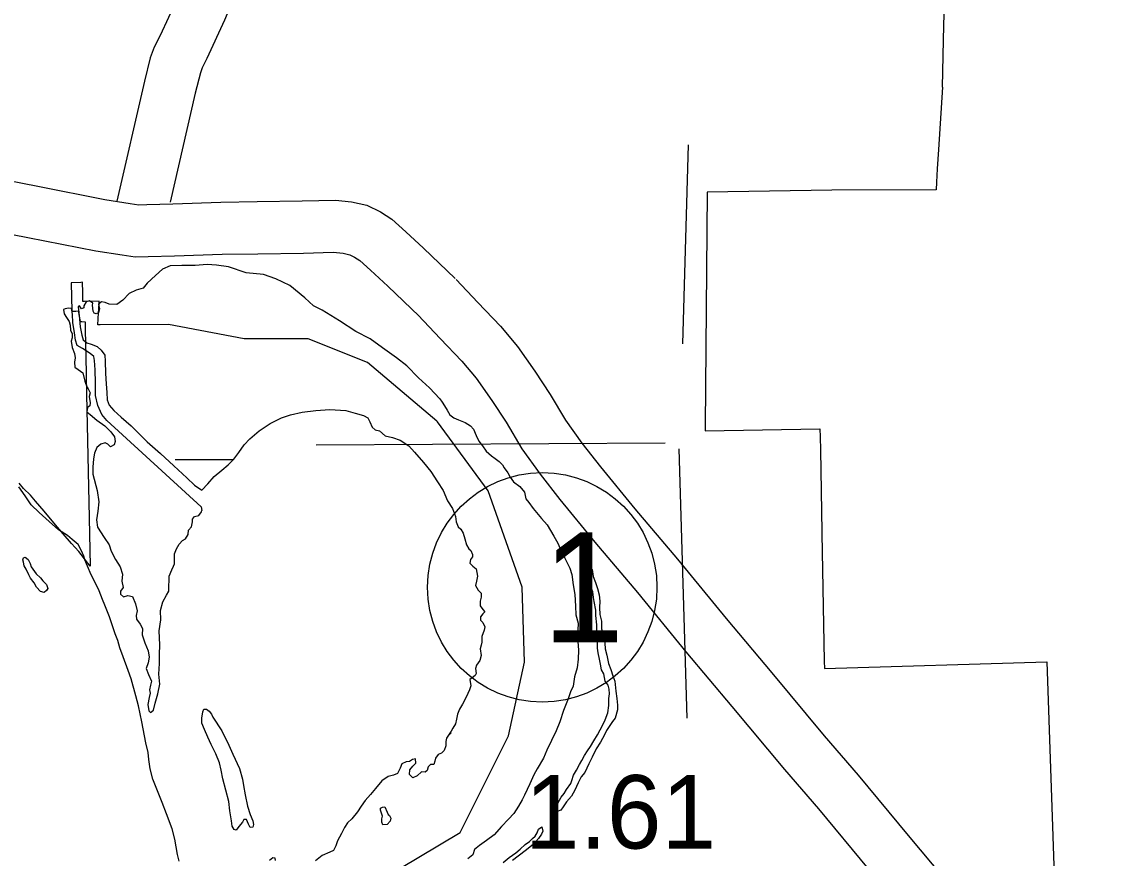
# Model space of a CAD drawing. Extents: x 1127717 to 1741049, y 2026793 to 2244711.
# Drawn here: x 1243058 to 1246182, y 2130968 to 2133375 of the extents above; entities that cross this region are included whole.
import ezdxf

# ---------------------------------------------------------------- set-up
doc = ezdxf.new("R2010")
doc.units = 0
for name, color, linetype in [('10', 7, 'Continuous'), ('15', 7, 'Continuous'), ('27', 7, 'Continuous'), ('5', 7, 'Continuous'), ('58', 7, 'Continuous'), ('6', 7, 'Continuous'), ('9', 7, 'Continuous')]:
    doc.layers.add(name, color=color, linetype=linetype)

msp = doc.modelspace()

# ---------------------------------------------------------------- linework, layer by layer
at = {"layer": '10'}
for points in [[(1243796.5, 2134118.3), (1243764.8, 2134049.6), (1243714.8, 2133942.5), (1243687.8, 2133882.9), (1243663.1, 2133830.1), (1243636.1, 2133769.8), (1243611.9, 2133713.8), (1243590.8, 2133656.1), (1243573.1, 2133605.1), (1243504.7, 2133439.6), (1243456.7, 2133335.2), (1243439.3, 2133301.6), (1243428.4, 2133270.6), (1243412, 2133204.1), (1243332.4, 2132858.6)], [(1243932.7, 2134055.5), (1243900.9, 2133986.5), (1243851.1, 2133879.9), (1243824.1, 2133820.1), (1243799.5, 2133767.6), (1243773.4, 2133709.4), (1243751.3, 2133658.2), (1243732.1, 2133605.8), (1243713.4, 2133551.8), (1243642.2, 2133379.6), (1243591.5, 2133269.3), (1243577.4, 2133242.1), (1243572.4, 2133227.7), (1243557.9, 2133169.2), (1243485.6, 2132855.4)]]:
    msp.add_lwpolyline(points, dxfattribs=at)
at = {"layer": '15'}
for points in [[(1242230.6, 2133072.5), (1242386.7, 2133041.6), (1242677, 2132984.9), (1243104.6, 2132901.5), (1243297.9, 2132863.8), (1243370.5, 2132852.2), (1243394.9, 2132848.5), (1243418.4, 2132849.1), (1243493.3, 2132851.3), (1243631.5, 2132856.1), (1243736.2, 2132857.6), (1243865.8, 2132859.2), (1243961.2, 2132862), (1244007, 2132856.8), (1244051.9, 2132847.4), (1244090.6, 2132828.4), (1244123.4, 2132807.1), (1244163.4, 2132770.6), (1244214.4, 2132723.2), (1244305.7, 2132636.4)], [(1242221.6, 2132921.4), (1242357.8, 2132894.4), (1242648.2, 2132837.7), (1243075.9, 2132754.2), (1243271.8, 2132716), (1243347.4, 2132704), (1243385.2, 2132698.2), (1243422.5, 2132699.1), (1243498.2, 2132701.4), (1243635.2, 2132706.2), (1243738.1, 2132707.6), (1243868.9, 2132709.2), (1243955, 2132711.7), (1243983.3, 2132708.6), (1244002.6, 2132704.5), (1244016.4, 2132697.7), (1244031.3, 2132688.1), (1244061.7, 2132660.2), (1244111.7, 2132613.9), (1244202.3, 2132527.7)], [(1244308.7, 2132633.3), (1244371, 2132566.7), (1244436.3, 2132499), (1244485, 2132440.8), (1244534.8, 2132370), (1244579.1, 2132302.4), (1244623.5, 2132228.8), (1244670.3, 2132162.7), (1244723.6, 2132094.4), (1244823, 2131973.7), (1244945.6, 2131829), (1245085.4, 2131658.1), (1245217, 2131501.5), (1245368.1, 2131321), (1245465.9, 2131207.5), (1245609.5, 2131034), (1245713.3, 2130910), (1245830, 2130770.8), (1245935.3, 2130646.3), (1246028.8, 2130535.9), (1246139.4, 2130405.9), (1246212.7, 2130319.6)], [(1244199.2, 2132530.8), (1244262.2, 2132463.4), (1244324.6, 2132398.7), (1244365.9, 2132349.3), (1244410.8, 2132285.7), (1244452.1, 2132222.5), (1244497.9, 2132146.5), (1244550, 2132073.2), (1244606.6, 2132000.5), (1244707.9, 2131877.6), (1244830.3, 2131733), (1244969.9, 2131562.4), (1245102, 2131405.1), (1245253.8, 2131223.9), (1245351.3, 2131110.7), (1245494.2, 2130938), (1245598.3, 2130813.6), (1245715.3, 2130674.2), (1245820.8, 2130549.4), (1245914.4, 2130438.8), (1246025.1, 2130308.8), (1246099.5, 2130221.1), (1246183.1, 2130127.3)]]:
    msp.add_lwpolyline(points, dxfattribs=at)
at = {"layer": '27'}
msp.add_circle((1244556.5, 2131747.8), 330, dxfattribs=at)
at = {"layer": '5'}
for points in [[(1244975.9, 2133020.9), (1244960.3, 2132447.8)], [(1243905.8, 2132158), (1244909.7, 2132163)], [(1244949.2, 2132146.2), (1244972, 2131371.1)], [(1243667.9, 2132114.4), (1243500.3, 2132114.5)]]:
    msp.add_lwpolyline(points, dxfattribs=at)
at = {"layer": '6'}
for points in [[(1245712.3, 2133398.7), (1245710.6, 2133323.5), (1245710.5, 2133322.4), (1245710.5, 2133321.4), (1245707.4, 2133186.9), (1245707.9, 2133186.9), (1245696.8, 2133007.4), (1245693.3, 2132952), (1245692.1, 2132932.3), (1245690.9, 2132913), (1245689.6, 2132891.1), (1245389.6, 2132890), (1245031.3, 2132884.5), (1245025, 2132212.5), (1245024.8, 2132198.3), (1245355.6, 2132203.4), (1245356.1, 2132181.1), (1245356.8, 2132141.9), (1245361.1, 2131907.3), (1245361.1, 2131904.6), (1245361.2, 2131902.4), (1245367.9, 2131535.7), (1245368.3, 2131514.5), (1246008.2, 2131533.6), (1246031.7, 2130864.2)], [(1244087, 2130903.6), (1244319.8, 2131042.3), (1244459, 2131320.5), (1244505.3, 2131532.7), (1244498.9, 2131748.6), (1244401.1, 2132025.1), (1244254.6, 2132223.9), (1244252.9, 2132226.2), (1244053, 2132394.1), (1243882.5, 2132462.8), (1243698.2, 2132462.6), (1243481, 2132503.6), (1243284.1, 2132502.8), (1243277.2, 2132502.8), (1243279.3, 2132537), (1243280, 2132547.9), (1243281, 2132568.1), (1243281.1, 2132570.9), (1243239, 2132570), (1243234.4, 2132569.9), (1243233.9, 2132595.5), (1243233.4, 2132625.4), (1243228.2, 2132625.1), (1243200.3, 2132623.6), (1243202.3, 2132541.8), (1243214.2, 2132542.4), (1243220.7, 2132542.8), (1243226.8, 2132512.7), (1243227.1, 2132512.7), (1243231.6, 2132512.5), (1243240.8, 2132512), (1243241.3, 2132487.4), (1243242.9, 2132412.3), (1243245.2, 2132303.3), (1243252.6, 2131948.1), (1243255.5, 2131809.1), (1243222.3, 2131851.3), (1243201.5, 2131874.3), (1243177.4, 2131901.4), (1243151.1, 2131932.9), (1243123, 2131966.9), (1243097.6, 2131995.4), (1243083.9, 2132012.5), (1243063.3, 2132031.9), (1243051.4, 2132047.1)]]:
    msp.add_lwpolyline(points, dxfattribs=at)
at = {"layer": '9'}
for points in [[(1244261.5, 2132290.3), (1244231.8, 2132321.2), (1244200.1, 2132350), (1244166.4, 2132385.2), (1244136.9, 2132407.5), (1244096.2, 2132437.1), (1244060.7, 2132462.3), (1244020.3, 2132483.9), (1243973.1, 2132514.3), (1243923, 2132545.2), (1243898.2, 2132557.6), (1243872.7, 2132581), (1243830, 2132616.1), (1243789.6, 2132635.6), (1243753.9, 2132647.3), (1243704.3, 2132652.1), (1243653, 2132669.4), (1243618.5, 2132674.6), (1243592, 2132676), (1243557.1, 2132673.7), (1243518.7, 2132673.8), (1243485.2, 2132673), (1243463.5, 2132663), (1243443.5, 2132645), (1243419.1, 2132622.3), (1243408, 2132608.1), (1243387.6, 2132603.1), (1243367.9, 2132592.6), (1243349.4, 2132573.6), (1243331.7, 2132561.2)], [(1243331.7, 2132561.2), (1243309.7, 2132562.2), (1243298.6, 2132567.4), (1243287.6, 2132568.7), (1243279.3, 2132562), (1243282.1, 2132548.5), (1243279.4, 2132537.9), (1243272.5, 2132534.3), (1243266.4, 2132536.1), (1243263.8, 2132542.1), (1243262.6, 2132551), (1243261.9, 2132559), (1243262.7, 2132565.6), (1243253.1, 2132571.8), (1243244.2, 2132569.1), (1243237.5, 2132558), (1243236.6, 2132551.9), (1243230.7, 2132548.8), (1243225, 2132557.2), (1243220.6, 2132554.6), (1243222.5, 2132538.6), (1243224.9, 2132519.6), (1243226.9, 2132497.6), (1243231, 2132473.2), (1243234.8, 2132459.3), (1243245.5, 2132451.5), (1243258.1, 2132447.3), (1243275.2, 2132440.2), (1243287, 2132430), (1243297.3, 2132415.2), (1243298.7, 2132398.2), (1243299.5, 2132362.7), (1243301.2, 2132333.2), (1243303.3, 2132308.2), (1243304.4, 2132286.7), (1243310.2, 2132271.8), (1243323, 2132256.6), (1243344.5, 2132237.6), (1243373.5, 2132212.7), (1243419.5, 2132166.7), (1243457.8, 2132133.1), (1243496, 2132097.5), (1243533.3, 2132062.3), (1243555.8, 2132041.3), (1243577.1, 2132027.3), (1243594.1, 2132045.7), (1243612.1, 2132066.7), (1243634.6, 2132085.2), (1243652.7, 2132099.7), (1243668.7, 2132116.6), (1243683.3, 2132135.4), (1243698.7, 2132157.8), (1243714.8, 2132175.2), (1243741.7, 2132197.9), (1243773.1, 2132219.2), (1243805.6, 2132235), (1243831.4, 2132243.6), (1243865.1, 2132251.4), (1243904.9, 2132256.3), (1243945.3, 2132259.3), (1243990.8, 2132256.9), (1244018.4, 2132249), (1244042, 2132242.1), (1244054.7, 2132235.4), (1244060.4, 2132223.5), (1244066.8, 2132208.1), (1244075.5, 2132200.8), (1244087.5, 2132197.6), (1244104.3, 2132183.5), (1244125.4, 2132179), (1244147, 2132171.5), (1244171.9, 2132154.5), (1244188.8, 2132136.4), (1244214.4, 2132107), (1244235.5, 2132080.9), (1244255.2, 2132050.9), (1244270.8, 2132026.2)], [(1243574.7, 2131979.7), (1243303.3, 2132227.6), (1243288.4, 2132245.2), (1243277.3, 2132271), (1243271.1, 2132299.9), (1243270.7, 2132336.4), (1243269.4, 2132373), (1243268.2, 2132400), (1243265.4, 2132411.9), (1243255.7, 2132420.2), (1243232.9, 2132434.7), (1243217.8, 2132443.8), (1243212.9, 2132458.7), (1243210.4, 2132479.7), (1243205.7, 2132509.6), (1243204.1, 2132532.6), (1243202.8, 2132545.6), (1243200.2, 2132550.1), (1243192.7, 2132550.4), (1243183.8, 2132549.2), (1243178.9, 2132546.6), (1243180.2, 2132534.1), (1243187.4, 2132524.2), (1243195.1, 2132512.9), (1243197.9, 2132501.9), (1243198.7, 2132487.9), (1243203, 2132477), (1243203.3, 2132465.5), (1243201, 2132456), (1243203.9, 2132438), (1243209.8, 2132420.6), (1243212.1, 2132407.7), (1243210.4, 2132395.1), (1243211.3, 2132381.6), (1243220.9, 2132374.3), (1243234.1, 2132364.6), (1243240.2, 2132341.2), (1243245.6, 2132324.8), (1243249.7, 2132318.9), (1243255.4, 2132307.5), (1243252.7, 2132297), (1243255.6, 2132279), (1243253.9, 2132269.5), (1243247.5, 2132264.8), (1243245.3, 2132252.2), (1243255.5, 2132245), (1243274.8, 2132228.9), (1243297.2, 2132211.9), (1243314.5, 2132194.8), (1243324.9, 2132180.5), (1243327.7, 2132167.6), (1243323.9, 2132157.5), (1243313.6, 2132152.2), (1243306.4, 2132159.5), (1243298.8, 2132163.4), (1243285.9, 2132160.1), (1243274.7, 2132150.3), (1243267.6, 2132133.6), (1243265, 2132117.5), (1243263.1, 2132093.9), (1243263.1, 2132073.4), (1243275.2, 2132026.1), (1243280.4, 2131993.7), (1243277.6, 2131967.1), (1243273.2, 2131941.5), (1243276.7, 2131920.5), (1243295.9, 2131891.4), (1243309.8, 2131870.2), (1243315.8, 2131851.8), (1243328.3, 2131828.1), (1243341.3, 2131806.4), (1243348.8, 2131785.5), (1243346.3, 2131765.5), (1243350.2, 2131747.5), (1243342.5, 2131736.3), (1243342.7, 2131727.8), (1243351.4, 2131720), (1243363.2, 2131724.3), (1243376.8, 2131721.1), (1243385.3, 2131700.3), (1243390.3, 2131679.9), (1243388.1, 2131666.8), (1243388.3, 2131655.8), (1243398.7, 2131641.5), (1243405.9, 2131629.2), (1243404.9, 2131611.1), (1243412.4, 2131588.3), (1243421.9, 2131565), (1243424.9, 2131547), (1243421.8, 2131530.9), (1243416.7, 2131514.3), (1243423.1, 2131497.4), (1243432, 2131478.1), (1243428.8, 2131466), (1243426.1, 2131453.4), (1243428.4, 2131443.5), (1243425.2, 2131430.4), (1243421.7, 2131410.3), (1243424.1, 2131392.3), (1243429.2, 2131387.4), (1243438, 2131394.1)], [(1244261.5, 2132290.3), (1244268.5, 2132280.3), (1244275.3, 2132269.5), (1244282.6, 2132257.7), (1244290.5, 2132243.9), (1244302.3, 2132235.2), (1244315.4, 2132229.6), (1244334.1, 2132222.1), (1244349.8, 2132212.6), (1244358.6, 2132202.3), (1244366.6, 2132184.5), (1244373.6, 2132168.7), (1244384.4, 2132155), (1244395.4, 2132139.8), (1244410.3, 2132125.7), (1244421, 2132118), (1244432.2, 2132109.3), (1244442.4, 2132100.6), (1244446.7, 2132091.2), (1244457.1, 2132077), (1244463.9, 2132064.6), (1244473.3, 2132051.4), (1244492.2, 2132037.4), (1244505.1, 2132021.3), (1244509.2, 2132001.9), (1244517.4, 2131992.1), (1244529.9, 2131974.4), (1244553.7, 2131945.6), (1244570.2, 2131927.5), (1244580.2, 2131911.3), (1244589.6, 2131895), (1244601.2, 2131874.8), (1244607.1, 2131861), (1244620.4, 2131833.3), (1244628.3, 2131818.5), (1244635.7, 2131802.7), (1244641.8, 2131784.4), (1244645.6, 2131754.9), (1244649.9, 2131727.5), (1244652.4, 2131694), (1244653.1, 2131669), (1244659.3, 2131645.1), (1244658, 2131604), (1244661, 2131567.1), (1244659.3, 2131541), (1244656.5, 2131515.9), (1244649.3, 2131490.6), (1244645, 2131463.9), (1244637.5, 2131447.2), (1244631.1, 2131427), (1244617.6, 2131393.5), (1244607.1, 2131360.7), (1244596.4, 2131334.8), (1244583.2, 2131306.9), (1244570, 2131279.5), (1244560.2, 2131256.2), (1244541.6, 2131225.6), (1244532.1, 2131208.3), (1244520.9, 2131182.9), (1244504.8, 2131150.4), (1244498.8, 2131136.2), (1244487.8, 2131118.4), (1244474.9, 2131097.4), (1244459.4, 2131081), (1244438.6, 2131059.8), (1244418.3, 2131035.7), (1244396.3, 2131019.5), (1244375.3, 2131005.4), (1244361.1, 2130994), (1244356.1, 2130978.3), (1244341.9, 2130966.4)], [(1243229.4, 2131854.8), (1243220.5, 2131870.6), (1243203.2, 2131885.7), (1243189.9, 2131896.9), (1243164.6, 2131912.9), (1243137.6, 2131937.2), (1243108.5, 2131963.1), (1243085.5, 2131985.1), (1243068.4, 2132010.7), (1243049.8, 2132036.8)], [(1244270.8, 2132026.2), (1244283.2, 2131996.3), (1244297.8, 2131974.7), (1244306.5, 2131951.9), (1244308.9, 2131936.4), (1244314.8, 2131922.1), (1244322, 2131914.8), (1244328.3, 2131904), (1244333.8, 2131887.1), (1244338.3, 2131870.2), (1244344.6, 2131858.4), (1244350.7, 2131853.5), (1244356, 2131842.7), (1244355.2, 2131835.6), (1244349.5, 2131828), (1244347.8, 2131816.9), (1244356.5, 2131808.6), (1244366.2, 2131800.9), (1244369.8, 2131779.5), (1244367.2, 2131765.9), (1244364.6, 2131752.8), (1244371.5, 2131740), (1244380.2, 2131731.2), (1244380.6, 2131719.2), (1244377.4, 2131707.6), (1244377.8, 2131694.6), (1244385.6, 2131684.3), (1244391.3, 2131676.9), (1244384.9, 2131671.7), (1244378.7, 2131662.5), (1244378.5, 2131653), (1244385.7, 2131646.7), (1244391.5, 2131634.4), (1244388.8, 2131624.3), (1244382.4, 2131606.1), (1244382.3, 2131590), (1244380.6, 2131581), (1244377.9, 2131570.4), (1244380.9, 2131551.4), (1244376.4, 2131537.3), (1244367.3, 2131524), (1244364.5, 2131513.9), (1244366.5, 2131499.9), (1244363.6, 2131494.3), (1244354.3, 2131487.6), (1244348, 2131482.9), (1244350.5, 2131464.4), (1244347.3, 2131453.3), (1244337.5, 2131431.5), (1244326.6, 2131412.1), (1244318.5, 2131396.9), (1244312.4, 2131382.7), (1244309.4, 2131368.1), (1244306.2, 2131355.5), (1244299.1, 2131342.2), (1244293.9, 2131333.6), (1244284.7, 2131320.1)], [(1243438, 2131394.1), (1243442.5, 2131414.3), (1243450.4, 2131441.5), (1243456.2, 2131469.2), (1243453, 2131497.6), (1243454.8, 2131528.7), (1243455.1, 2131554.2), (1243456, 2131582.8), (1243454, 2131622.8), (1243458.7, 2131654), (1243457.6, 2131681.5), (1243464.5, 2131705.7), (1243474.5, 2131724.9), (1243481.2, 2131737.1), (1243481.3, 2131752.1), (1243483, 2131767.7), (1243482.7, 2131780.2), (1243490.2, 2131797.9), (1243495.5, 2131809), (1243497.8, 2131815.1), (1243498, 2131827.6), (1243497.6, 2131844.6), (1243504.2, 2131858.8), (1243511.4, 2131871.5), (1243520.7, 2131882.2), (1243529.5, 2131887.5), (1243537.2, 2131900.2), (1243537.9, 2131912.2), (1243547.1, 2131921.9), (1243549.8, 2131936), (1243550.1, 2131944), (1243555.9, 2131951.7), (1243567.8, 2131954.5), (1243575.6, 2131965.2), (1243576.5, 2131969.2)], [(1243574.7, 2131979.7), (1243576.5, 2131969.2)], [(1243511.3, 2130959.8), (1243506.8, 2130979.7), (1243502.8, 2131001.6), (1243498.8, 2131023.1), (1243491.6, 2131052.9), (1243474.6, 2131096.1), (1243462.8, 2131128.8), (1243448.6, 2131162.6), (1243435.8, 2131195.8), (1243428.1, 2131225.7), (1243423.9, 2131252.6), (1243422.5, 2131272.6), (1243415.8, 2131300.5), (1243404.4, 2131360.8), (1243394.8, 2131407.1), (1243387.1, 2131436), (1243373, 2131484.2), (1243364.9, 2131509), (1243350.5, 2131548.3), (1243340.4, 2131574.1), (1243334.9, 2131595), (1243327.4, 2131614.3), (1243319.4, 2131636.6), (1243310.8, 2131662.5), (1243297.5, 2131696.2), (1243291.2, 2131712.6), (1243281.1, 2131737.4), (1243265.8, 2131769.1), (1243258.5, 2131783.9), (1243247.4, 2131808.7), (1243240, 2131827), (1243237.3, 2131837), (1243229.4, 2131854.8)], [(1243099.7, 2131786.6), (1243112, 2131774.9), (1243119.2, 2131766.1), (1243129.9, 2131755.8), (1243133.7, 2131744.9), (1243129.3, 2131738.8), (1243123, 2131733.1), (1243112.4, 2131735.4), (1243101.2, 2131748.1), (1243094.4, 2131761), (1243083.1, 2131774.2), (1243078.3, 2131784.1), (1243071.5, 2131800), (1243065.7, 2131809.9), (1243063, 2131820.3), (1243061.8, 2131826.8), (1243063.7, 2131832.4), (1243068.6, 2131835), (1243076.8, 2131828.2), (1243082.6, 2131816.8), (1243085.8, 2131806.8)], [(1243085.8, 2131806.8), (1243099.7, 2131786.6)], [(1244694.1, 2131804.4), (1244700.2, 2131799.1), (1244702.8, 2131779.1), (1244709.8, 2131761.3), (1244715.3, 2131744.4), (1244720.3, 2131726.5), (1244722.3, 2131707.6), (1244721.4, 2131689.5), (1244721.9, 2131670), (1244726.5, 2131650.1), (1244726.6, 2131628.6), (1244732.3, 2131606.2), (1244736.8, 2131586.8), (1244737.8, 2131570.8), (1244742.3, 2131552.4), (1244747, 2131529), (1244753.5, 2131511.2), (1244759, 2131492.8), (1244764.9, 2131477.4), (1244767.8, 2131449), (1244771.4, 2131427.6), (1244772.9, 2131409.1), (1244772.8, 2131395.5), (1244766.5, 2131371.8), (1244758.8, 2131362.1), (1244741.6, 2131335.5), (1244735.4, 2131323.8), (1244723.6, 2131302), (1244711.1, 2131283.6), (1244699.9, 2131259.7), (1244690.4, 2131240.4), (1244678.7, 2131215), (1244668.6, 2131202.7), (1244659.6, 2131185.4), (1244650.2, 2131164.1), (1244640.7, 2131147.3), (1244626.2, 2131130.9), (1244616.6, 2131116.6), (1244609.9, 2131106.4), (1244599.6, 2131103.1), (1244592.6, 2131103.4), (1244592.7, 2131114.4), (1244601.4, 2131126.7), (1244610.9, 2131144), (1244619, 2131155.2), (1244626.2, 2131165.9), (1244638.2, 2131183.3), (1244641.4, 2131191.9), (1244646.5, 2131207.1), (1244654.5, 2131221.8), (1244663.5, 2131238.6), (1244670.2, 2131249.8), (1244678.3, 2131263.6), (1244686.4, 2131277.9), (1244695, 2131289.6), (1244704.5, 2131306.4), (1244715, 2131323.8), (1244723.1, 2131338), (1244732.5, 2131356.3), (1244737.2, 2131367), (1244745.1, 2131387.2), (1244748, 2131408.3), (1244747.9, 2131428.4), (1244750, 2131441), (1244749.1, 2131455), (1244745.8, 2131466.4), (1244737.5, 2131477.6), (1244733.9, 2131499.1), (1244727, 2131510.9), (1244724.1, 2131526.3), (1244721.2, 2131541.3), (1244717.2, 2131559.2), (1244715.3, 2131573.2), (1244715.3, 2131589.2), (1244715.8, 2131606.7), (1244714, 2131617.7), (1244713.1, 2131630.7), (1244713.3, 2131640.2), (1244711, 2131667.2), (1244710.1, 2131681.7), (1244705.9, 2131707.1), (1244704.1, 2131718.6), (1244701.6, 2131734.5), (1244696.2, 2131748.9), (1244692.9, 2131760.3), (1244691, 2131773.8), (1244690.2, 2131785.3), (1244689.7, 2131800.8)], [(1244689.7, 2131800.8), (1244694.1, 2131804.4)], [(1243634.6, 2131334.7), (1243654.5, 2131293.6), (1243666.1, 2131268.3), (1243685.1, 2131226.2), (1243693.8, 2131196.4), (1243696.7, 2131177.9), (1243701.4, 2131150.5), (1243707.6, 2131118.1), (1243716.2, 2131094.3), (1243723.1, 2131075.9), (1243725.4, 2131065.5), (1243723, 2131057.9), (1243716.1, 2131057.2), (1243710.9, 2131066.1), (1243705.6, 2131079.5), (1243697.6, 2131080.3), (1243693.3, 2131072.2), (1243683.6, 2131060), (1243675.9, 2131048.8), (1243669.3, 2131051.6), (1243663.6, 2131061), (1243662.2, 2131076.5), (1243657.5, 2131104.9), (1243653.9, 2131131.9), (1243646.1, 2131164.7), (1243637.4, 2131196.6), (1243632.3, 2131221.5), (1243627.3, 2131242.9), (1243616.7, 2131268.7), (1243603.6, 2131295.9), (1243594.1, 2131317.2), (1243584.6, 2131339), (1243577.1, 2131357.4), (1243576.3, 2131371.9), (1243579.4, 2131389.5), (1243582.7, 2131397.5), (1243589.7, 2131397.2), (1243597.3, 2131391.9), (1243604, 2131382.5), (1243608.7, 2131374.6)], [(1243608.7, 2131374.6), (1243634.6, 2131334.7)], [(1244294.4, 2131329.3), (1244284.7, 2131320.1), (1244280.9, 2131313.5), (1244279.1, 2131304.4), (1244278.4, 2131291.4), (1244273.7, 2131278.2), (1244266.4, 2131270.6), (1244257, 2131267.3), (1244249.3, 2131256.6), (1244247, 2131247.6), (1244244.2, 2131238), (1244234.8, 2131237.8), (1244228.4, 2131231.6), (1244224.7, 2131220.5), (1244219.3, 2131216.4), (1244209.3, 2131216.6), (1244196.1, 2131205.3), (1244183.8, 2131199.5), (1244174.5, 2131209.8), (1244175.2, 2131222.8), (1244184, 2131233.6), (1244192.2, 2131241.8), (1244191.9, 2131254.3), (1244183, 2131252.6), (1244174.7, 2131246.9), (1244164.7, 2131246.1), (1244151.9, 2131239.8), (1244147.7, 2131227.2), (1244140.1, 2131212), (1244128.7, 2131207.7), (1244112.8, 2131203.8), (1244094.6, 2131190.9), (1244076.7, 2131169.4), (1244062.1, 2131152.1), (1244047.1, 2131134.7), (1244035.5, 2131118.4), (1244024.9, 2131102.1), (1244007.9, 2131081.7), (1243995.7, 2131069.9), (1243987.6, 2131057.2), (1243978.5, 2131039.9), (1243967.5, 2131018.1), (1243962.4, 2131004), (1243955.2, 2130990.3), (1243945.3, 2130986.1), (1243923.1, 2130976.5), (1243903.5, 2130961)], [(1244110.3, 2131101.1), (1244112.9, 2131094.2), (1244117, 2131091.3), (1244120.7, 2131083.9), (1244118.4, 2131074.8), (1244109.6, 2131065.1), (1244097.2, 2131064.3), (1244094.5, 2131072.7), (1244094.8, 2131081.7), (1244096.6, 2131089.3), (1244093.9, 2131098.2), (1244090.7, 2131107.2), (1244091, 2131112.7), (1244096.4, 2131115.8), (1244103.4, 2131116)], [(1244103.4, 2131116), (1244110.3, 2131101.1)], [(1244443.6, 2130956.3), (1244461.6, 2130970.9), (1244480.2, 2130984.4), (1244492.9, 2130994.8), (1244507, 2131008.2), (1244519.2, 2131016.6), (1244528.4, 2131025.4), (1244535.7, 2131032.1), (1244541.4, 2131041.8), (1244545.6, 2131051.9), (1244554.9, 2131058.7), (1244557.8, 2131046.8), (1244554, 2131037.6), (1244545.9, 2131024.9), (1244530.9, 2131009.4), (1244511.4, 2130992.8), (1244487.5, 2130974.1), (1244470.4, 2130961.6)], [(1243788.7, 2130962.3), (1243788.1, 2130968.8), (1243780.5, 2130970.1), (1243771.3, 2130961.9)]]:
    msp.add_lwpolyline(points, dxfattribs=at)

# ---------------------------------------------------------------- texts
at = {"layer": '27'}
msp.add_text('1', height=316.8, dxfattribs=at).set_placement((1244556.5, 2131589.4))
at = {"layer": '58'}
msp.add_text('1.61', height=211.2, dxfattribs=at).set_placement((1244506.7, 2130996.4))

doc.saveas('drawing.dxf')
